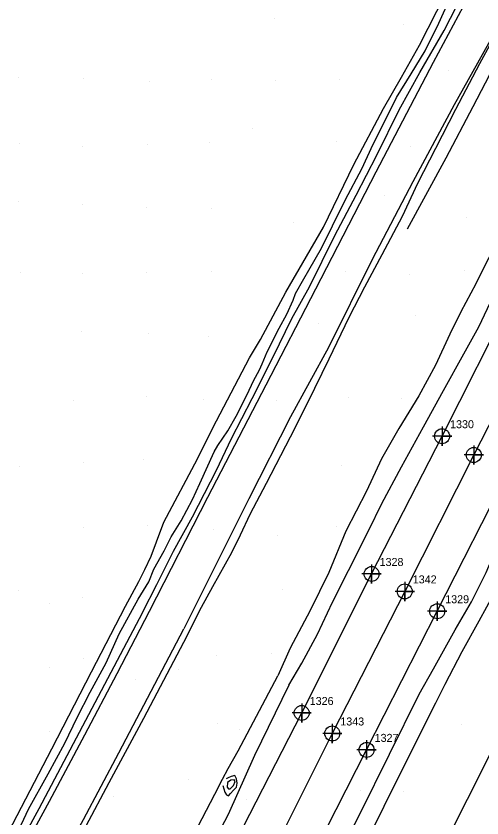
# Model space of a CAD drawing. Extents: x 2062781 to 2066835, y 358981 to 366501.
# Drawn here: x 2065458.6 to 2065603.9, y 364358.2 to 364608.5 of the extents above; entities that cross this region are included whole.
import ezdxf

# ---------------------------------------------------------------- set-up
doc = ezdxf.new("R2010")
doc.units = 0
for name, color, linetype in [('Exist DTM Crownline', 7, 'Continuous'), ('Exist DTM Crownline Cogo Number', 7, 'Continuous'), ('Exist DTM Crownline Cogo Point CELL', 7, 'Continuous'), ('Exist Roads EOP', 7, 'Continuous'), ('Exist Roads EOP Cogo Number', 7, 'Continuous'), ('Exist Roads EOP Cogo Point CELL', 7, 'Continuous'), ('PH Exist DTM Breakline', 7, 'Continuous'), ('PH Exist DTM Point', 7, 'Continuous')]:
    doc.layers.add(name, color=color, linetype=linetype)

msp = doc.modelspace()

# ---------------------------------------------------------------- linework, layer by layer
at = {"layer": 'Exist DTM Crownline'}
msp.add_lwpolyline([(2065663.11, 364592.63), (2065644.74, 364557.21), (2065623.47, 364514.84), (2065601.31, 364471.47), (2065579.79, 364428.89), (2065557.2, 364384.54), (2065535.7, 364341.65), (2065514.15, 364298.95), (2065493.03, 364257.52), (2065471.32, 364215.17), (2065450.55, 364174.09), (2065428.52, 364130.25), (2065407.02, 364088.57), (2065385.88, 364046.75), (2065363.58, 364002.72), (2065343.08, 363962.73), (2065320.81, 363918.44), (2065299.48, 363876.52), (2065278.1, 363834.82), (2065257.62, 363794.57), (2065238.32, 363756.62)], dxfattribs=at)
at = {"layer": 'Exist DTM Crownline Cogo Point CELL'}
for points in [[(2065601.31, 364474.47), (2065601.31, 364468.47), (2065601.31, 364471.47), (2065604.31, 364471.47), (2065598.31, 364471.47)], [(2065601.31, 364474.47), (2065601.31, 364468.47), (2065601.31, 364471.47), (2065604.31, 364471.47), (2065598.31, 364471.47)], [(2065601.31, 364474.47), (2065601.31, 364468.47), (2065601.31, 364471.47), (2065604.31, 364471.47), (2065598.31, 364471.47)], [(2065579.79, 364431.89), (2065579.79, 364425.89), (2065579.79, 364428.89), (2065582.79, 364428.89), (2065576.79, 364428.89)], [(2065579.79, 364431.89), (2065579.79, 364425.89), (2065579.79, 364428.89), (2065582.79, 364428.89), (2065576.79, 364428.89)], [(2065579.79, 364431.89), (2065579.79, 364425.89), (2065579.79, 364428.89), (2065582.79, 364428.89), (2065576.79, 364428.89)], [(2065557.2, 364387.54), (2065557.2, 364381.54), (2065557.2, 364384.54), (2065560.2, 364384.54), (2065554.2, 364384.54)], [(2065557.2, 364387.54), (2065557.2, 364381.54), (2065557.2, 364384.54), (2065560.2, 364384.54), (2065554.2, 364384.54)], [(2065557.2, 364387.54), (2065557.2, 364381.54), (2065557.2, 364384.54), (2065560.2, 364384.54), (2065554.2, 364384.54)]]:
    msp.add_lwpolyline(points, dxfattribs=at)
for centre in [(2065601.31, 364471.47), (2065601.31, 364471.47), (2065601.31, 364471.47), (2065579.79, 364428.89), (2065579.79, 364428.89), (2065579.79, 364428.89), (2065557.2, 364384.54), (2065557.2, 364384.54), (2065557.2, 364384.54)]:
    msp.add_circle(centre, 2.34, dxfattribs=at)
at = {"layer": 'Exist Roads EOP'}
for points in [[(2065228.04, 363762.03), (2065247.26, 363799.99), (2065267.97, 363840.86), (2065289.3, 363882.8), (2065310.58, 363924.46), (2065332.59, 363967.94), (2065353.68, 364009.68), (2065375.17, 364051.96), (2065396.8, 364094.85), (2065417.71, 364135.98), (2065439.7, 364179.21), (2065460.77, 364220.68), (2065482.3, 364262.51), (2065503.71, 364304.4), (2065525.39, 364347.41), (2065547.65, 364390.94), (2065569.45, 364434.33), (2065591.43, 364477.33), (2065613.43, 364520.87), (2065634.71, 364562.49), (2065652.97, 364597.83)], [(2065248.32, 363750.11), (2065267.75, 363788.56), (2065288.45, 363829.35), (2065309.5, 363870.44), (2065331.6, 363913.74), (2065352.94, 363955.98), (2065374.94, 363999.15), (2065396.02, 364040.46), (2065418.07, 364083.89), (2065439.26, 364125.56), (2065460.61, 364167.84), (2065481.48, 364209.3), (2065503.3, 364252.04), (2065524.62, 364293.98), (2065545.82, 364336.04), (2065567.9, 364379.42), (2065589.91, 364422.69), (2065612.27, 364466.65), (2065634.16, 364509.75), (2065655.05, 364552.22), (2065673.02, 364587.91)]]:
    msp.add_lwpolyline(points, dxfattribs=at)
at = {"layer": 'Exist Roads EOP Cogo Point CELL'}
for points in [[(2065591.43, 364480.33), (2065591.43, 364474.33), (2065591.43, 364477.33), (2065594.43, 364477.33), (2065588.43, 364477.33)], [(2065591.43, 364480.33), (2065591.43, 364474.33), (2065591.43, 364477.33), (2065594.43, 364477.33), (2065588.43, 364477.33)], [(2065591.43, 364480.33), (2065591.43, 364474.33), (2065591.43, 364477.33), (2065594.43, 364477.33), (2065588.43, 364477.33)], [(2065569.45, 364437.33), (2065569.45, 364431.33), (2065569.45, 364434.33), (2065572.45, 364434.33), (2065566.45, 364434.33)], [(2065569.45, 364437.33), (2065569.45, 364431.33), (2065569.45, 364434.33), (2065572.45, 364434.33), (2065566.45, 364434.33)], [(2065569.45, 364437.33), (2065569.45, 364431.33), (2065569.45, 364434.33), (2065572.45, 364434.33), (2065566.45, 364434.33)], [(2065589.91, 364425.69), (2065589.91, 364419.69), (2065589.91, 364422.69), (2065592.91, 364422.69), (2065586.91, 364422.69)], [(2065589.91, 364425.69), (2065589.91, 364419.69), (2065589.91, 364422.69), (2065592.91, 364422.69), (2065586.91, 364422.69)], [(2065589.91, 364425.69), (2065589.91, 364419.69), (2065589.91, 364422.69), (2065592.91, 364422.69), (2065586.91, 364422.69)], [(2065547.65, 364393.94), (2065547.65, 364387.94), (2065547.65, 364390.94), (2065550.65, 364390.94), (2065544.65, 364390.94)], [(2065547.65, 364393.94), (2065547.65, 364387.94), (2065547.65, 364390.94), (2065550.65, 364390.94), (2065544.65, 364390.94)], [(2065547.65, 364393.94), (2065547.65, 364387.94), (2065547.65, 364390.94), (2065550.65, 364390.94), (2065544.65, 364390.94)], [(2065567.9, 364382.42), (2065567.9, 364376.42), (2065567.9, 364379.42), (2065570.9, 364379.42), (2065564.9, 364379.42)], [(2065567.9, 364382.42), (2065567.9, 364376.42), (2065567.9, 364379.42), (2065570.9, 364379.42), (2065564.9, 364379.42)], [(2065567.9, 364382.42), (2065567.9, 364376.42), (2065567.9, 364379.42), (2065570.9, 364379.42), (2065564.9, 364379.42)]]:
    msp.add_lwpolyline(points, dxfattribs=at)
for centre in [(2065591.43, 364477.33), (2065591.43, 364477.33), (2065591.43, 364477.33), (2065569.45, 364434.33), (2065569.45, 364434.33), (2065569.45, 364434.33), (2065589.91, 364422.69), (2065589.91, 364422.69), (2065589.91, 364422.69), (2065547.65, 364390.94), (2065547.65, 364390.94), (2065547.65, 364390.94), (2065567.9, 364379.42), (2065567.9, 364379.42), (2065567.9, 364379.42)]:
    msp.add_circle(centre, 2.34, dxfattribs=at)
at = {"layer": 'PH Exist DTM Breakline'}
for points in [[(2065678.72, 364737.58), (2065673.92, 364728.12), (2065662.86, 364705.32), (2065653.55, 364689.83), (2065645.39, 364675.34), (2065631.03, 364647.71), (2065620.21, 364625.92), (2065611.7, 364610.32), (2065595.23, 364580.8), (2065582.27, 364556.74), (2065569.58, 364532.46), (2065556.01, 364505), (2065544.12, 364483.42), (2065531.2, 364457.8), (2065510.87, 364417.22)], [(2065492.71, 364424.31), (2065496.87, 364431.96), (2065498.77, 364435.71), (2065500.67, 364439.92), (2065502.4, 364444.35), (2065504.63, 364450.5), (2065515.15, 364470.32), (2065519.97, 364479.97), (2065531.43, 364501.79), (2065534.8, 364507.56), (2065542.75, 364522.28), (2065554.49, 364542.54), (2065563.87, 364562.18), (2065573.16, 364579.62), (2065578.82, 364589.36), (2065584.37, 364599.43), (2065592.47, 364615.39), (2065596.41, 364623.51), (2065602.25, 364637.12), (2065611.92, 364654.13), (2065620.46, 364668.53), (2065624.1, 364678.86)], [(2065498.04, 364422.28), (2065502.5, 364431.06), (2065507.65, 364441.4), (2065513.57, 364452.15), (2065521.09, 364466.72), (2065525.81, 364476.58), (2065532.21, 364489.15), (2065538.77, 364502.06), (2065544.55, 364514.07), (2065550.04, 364523.99), (2065558.03, 364539.96), (2065564.65, 364552.55), (2065571.07, 364565.07), (2065578.1, 364579.19), (2065584.54, 364590.87), (2065592.05, 364603.95), (2065599.95, 364619.48), (2065605.77, 364631.48), (2065612.98, 364645.55), (2065619.68, 364657.45), (2065625.94, 364669.56), (2065629.59, 364677.1), (2065629.46, 364680.72)], [(2065500.23, 364422.77), (2065518.41, 364458.3), (2065536.53, 364493.34), (2065552.06, 364523.36), (2065570.83, 364559.81), (2065588.8, 364594.04), (2065609.03, 364632.08), (2065624.74, 364662.98), (2065632.47, 364678.22)], [(2065704.96, 364572.17), (2065706.13, 364576.85), (2065707.18, 364584.29), (2065706.26, 364592.47), (2065703.74, 364599.03), (2065698.84, 364606.58), (2065693.4, 364610.71), (2065689.35, 364612.94), (2065659.55, 364628.88), (2065653.93, 364630.4), (2065646.2, 364630.02), (2065640.16, 364629.11), (2065634, 364626.73), (2065627.77, 364622.24), (2065621.61, 364614.94), (2065613.9, 364604.53), (2065607.43, 364592.58), (2065601.04, 364580.17), (2065592.64, 364564.15), (2065580.5, 364541.95)], [(2065496.71, 364426.43), (2065499.97, 364431.88), (2065501.51, 364435.86), (2065504.8, 364441.6), (2065507, 364445.9), (2065510.05, 364450.9), (2065513.65, 364457.55), (2065515.91, 364462.61), (2065520.4, 364472.48), (2065521.47, 364474.42), (2065524.66, 364478.99), (2065527.17, 364483.54), (2065530.68, 364490.31), (2065532.63, 364494.64), (2065534.52, 364498.07), (2065535.28, 364499.93), (2065536.9, 364503.71), (2065540.58, 364511.01), (2065542.97, 364515.38), (2065545.03, 364519.75), (2065545.77, 364521.84), (2065548.34, 364526.41), (2065549.87, 364529.18), (2065553.82, 364536.06), (2065557.29, 364542.98), (2065561.28, 364551.19), (2065566.36, 364560.78), (2065569.91, 364568.48), (2065572.66, 364573.81), (2065577.23, 364583.1), (2065581.75, 364590.4), (2065586.2, 364597.63), (2065590.37, 364606.27), (2065595.72, 364618.14)], [(2065511.81, 364414.9), (2065516.45, 364423.94), (2065519.99, 364430.38), (2065525.88, 364441.07), (2065528.55, 364446.6), (2065531.6, 364452.96), (2065536.69, 364462.69), (2065544.12, 364477.14), (2065549.62, 364487.83), (2065556.2, 364501.49), (2065562.5, 364514.53), (2065567.32, 364524.01), (2065572.74, 364534.1), (2065579.07, 364546.01), (2065583.89, 364556.37), (2065589.47, 364567.28), (2065595.71, 364579.46), (2065603.19, 364593.68), (2065610.61, 364607.21), (2065614.74, 364613.82)], [(2065636.27, 364584.44), (2065632.99, 364578.73), (2065626.26, 364568.71), (2065622.95, 364565.01), (2065618.95, 364557.77), (2065615.22, 364552.01), (2065613.07, 364548.11), (2065612.54, 364546.03), (2065609.49, 364539.19), (2065605.46, 364532.03), (2065601.95, 364524.91), (2065597.32, 364516.17), (2065593.84, 364509.15), (2065589.43, 364499.53), (2065584.14, 364489.98), (2065577.97, 364479.72), (2065572.5, 364470.3), (2065567.84, 364460.23), (2065561.46, 364447.71), (2065556.14, 364434.81), (2065550.3, 364422.9), (2065544.07, 364411.19), (2065540.2, 364402.52)], [(2065584.27, 364396.84), (2065588.75, 364404.67), (2065595.5, 364416.93), (2065600.65, 364425.65), (2065605.18, 364434.82), (2065609.42, 364444.93), (2065613.14, 364453.6), (2065618.01, 364463.87), (2065620.7, 364474.89), (2065621.74, 364479.69), (2065627.02, 364490.65), (2065634.86, 364505.61), (2065639.29, 364515), (2065644.51, 364526.86), (2065647.59, 364532.36), (2065650.8, 364536.5), (2065654.16, 364543.69), (2065657.29, 364552.18), (2065662.52, 364563.44), (2065665.35, 364568.57)], [(2065543.62, 364399.59), (2065547.71, 364406.45), (2065552.63, 364415.51), (2065557.26, 364425.54), (2065562.25, 364435.45), (2065568.61, 364447.99), (2065572.66, 364456.3), (2065578.78, 364467.73), (2065585.68, 364480.26), (2065591.92, 364491.57), (2065598.25, 364503.05), (2065602.9, 364511.49), (2065609.15, 364524.74), (2065614.31, 364534.62), (2065620.53, 364545.89)], [(2065637.22, 364482.92), (2065633.26, 364476.59), (2065629.12, 364470.1), (2065626.06, 364464.61), (2065621.7, 364456.09), (2065618.74, 364450.71), (2065612.75, 364437.51), (2065607.66, 364428.29), (2065602.86, 364419.57), (2065597.58, 364409.99), (2065592.31, 364399.81), (2065589.34, 364394.03)], [(2065458.77, 364352.89), (2065462.49, 364360.95), (2065468.58, 364371.96), (2065473.82, 364381.47), (2065477.68, 364389.5), (2065481.68, 364397.45), (2065486.69, 364406.6), (2065490.78, 364415.68), (2065496.71, 364426.43)], [(2065340.47, 364151.89), (2065346.04, 364151.02), (2065348.79, 364150.86), (2065352.08, 364155.06), (2065360.35, 364173.13), (2065370.19, 364191.69), (2065384.85, 364219.22), (2065398.56, 364246.22), (2065409.19, 364266.44), (2065420.81, 364289.87), (2065431.75, 364308.9), (2065442.86, 364329.18), (2065456.19, 364353.71), (2065469.74, 364379.71), (2065482.08, 364403.75), (2065492.71, 364424.31)], [(2065258.11, 363954.08), (2065271.65, 363982.41), (2065281.93, 364002.66), (2065292.45, 364023.42), (2065303, 364044.1), (2065312.71, 364063.53), (2065324.92, 364088.13), (2065337.8, 364113.18), (2065351.52, 364140.22), (2065366.23, 364168.65), (2065382.06, 364199.11), (2065395.71, 364225.3), (2065407.62, 364247.88), (2065421.66, 364274.86), (2065429.75, 364290.36), (2065442.43, 364314.21), (2065455.83, 364339.04), (2065469, 364363.39), (2065480.05, 364384.1), (2065490.07, 364403.3), (2065500.23, 364422.77)], [(2065498.04, 364422.28), (2065483.17, 364394.06), (2065465.73, 364360.98), (2065449.59, 364331.57), (2065435.42, 364305.85), (2065420.57, 364278.2), (2065404.48, 364249.04), (2065398.89, 364237.73), (2065391.03, 364221.99), (2065378.9, 364198.18), (2065368.21, 364176.73), (2065354.66, 364149.73), (2065343.4, 364126.75), (2065330.76, 364102.1), (2065324.85, 364092.5), (2065321, 364085.51), (2065317.85, 364077.97), (2065309.49, 364060.62), (2065299.37, 364040.26), (2065294.94, 364030.89), (2065284.63, 364010.18)], [(2065268.9, 363948.84), (2065282.37, 363977.02), (2065292.64, 363997.23), (2065303.15, 364017.98), (2065313.72, 364038.69), (2065323.45, 364058.18), (2065335.63, 364082.71), (2065348.49, 364107.72), (2065362.2, 364134.75), (2065376.89, 364163.13), (2065392.7, 364193.57), (2065406.33, 364219.73), (2065418.25, 364242.31), (2065432.3, 364269.31), (2065440.37, 364284.76), (2065453, 364308.55), (2065466.38, 364333.33), (2065479.57, 364357.71), (2065490.67, 364378.5), (2065500.71, 364397.75), (2065510.87, 364417.22)], [(2065511.81, 364414.9), (2065498.33, 364389.17), (2065487.53, 364369.12), (2065480.31, 364355.61), (2065475.29, 364345.22), (2065464.47, 364323.97), (2065453.71, 364303.72), (2065442.31, 364282.23), (2065431.21, 364261.81), (2065419.23, 364239.75), (2065408.5, 364219.67), (2065398.65, 364200.37), (2065387.78, 364178.89), (2065374.04, 364153.44), (2065362.17, 364130.84), (2065351.69, 364109.96), (2065338.93, 364084.91), (2065328.53, 364064.21), (2065317.08, 364040.16), (2065306.86, 364021), (2065299.18, 364004.69), (2065286.43, 363979.76), (2065276.37, 363958.71)], [(2065511.28, 364347.77), (2065520.62, 364365.65), (2065522.95, 364370.31), (2065524.75, 364373.58), (2065527.81, 364379.14), (2065540.2, 364402.52)], [(2065543.62, 364399.59), (2065532.94, 364377.68), (2065524.75, 364359.29), (2065512.18, 364335.21), (2065499.23, 364309.32), (2065487.07, 364284.64), (2065474.62, 364259.77), (2065461.69, 364235.77), (2065448.43, 364210.14), (2065441.8, 364195.26), (2065426.66, 364166.92), (2065412.31, 364139.93), (2065397.96, 364111.46), (2065393.73, 364104.48)], [(2065342.69, 363922.24), (2065356.09, 363947.28), (2065374.47, 363981.5), (2065393.45, 364019.47), (2065415.6, 364064.29), (2065430.79, 364094.65), (2065450.38, 364132.27), (2065469.55, 364167.77), (2065486.59, 364201.31), (2065503.14, 364234.94), (2065521.46, 364270.92), (2065532.88, 364293.79), (2065549.18, 364327.12), (2065565.82, 364359.32), (2065584.27, 364396.84)], [(2065589.34, 364394.03), (2065576.51, 364368.33), (2065560.45, 364335.76), (2065541.74, 364299.5), (2065524.02, 364265.29), (2065508.56, 364235.09), (2065492.58, 364202.73), (2065478.13, 364174.5), (2065462.55, 364143.8), (2065445.24, 364110.16), (2065429.64, 364077.94), (2065411.1, 364042.77), (2065395.32, 364014.13), (2065386.79, 363998.66), (2065372.95, 363971.09), (2065359.84, 363944.95), (2065351.8, 363929.28), (2065345.6, 363917.54)], [(2065437.63, 364025.3), (2065461.86, 364078.61), (2065486.45, 364131.61), (2065518.5, 364192.64), (2065547.06, 364256.45), (2065578.11, 364321.95), (2065606.41, 364378.08)], [(2065523.04, 364368.35), (2065523.68, 364366.19), (2065524.25, 364365.36), (2065524.85, 364365.07), (2065525.5, 364365.85), (2065526.39, 364366.84), (2065527.28, 364367.78), (2065527.5, 364369.07), (2065527.34, 364370.41), (2065526.83, 364371.38), (2065525.68, 364371.08), (2065524.72, 364370.67), (2065524.14, 364370.36)], [(2065524.48, 364369.28), (2065524.38, 364367.79), (2065524.87, 364367.25), (2065525.34, 364367.3), (2065526.36, 364368.29), (2065526.96, 364369.54), (2065526.57, 364370.1), (2065525.54, 364369.97), (2065524.48, 364369.28)]]:
    msp.add_lwpolyline(points, dxfattribs=at)
at = {"layer": 'PH Exist DTM Point'}
for p, q in [((2065539.27, 364607.6), (2065539.27, 364607.6)), ((2065579.53, 364605.98), (2065579.53, 364605.98)), ((2065593.31, 364591.59), (2065593.31, 364591.59)), ((2065459.35, 364589.32), (2065459.35, 364589.32)), ((2065479.49, 364589.12), (2065479.49, 364589.12)), ((2065500.25, 364588.11), (2065500.25, 364588.11)), ((2065519.59, 364588.69), (2065519.59, 364588.69)), ((2065539.41, 364588.44), (2065539.41, 364588.44)), ((2065559.57, 364588.66), (2065559.57, 364588.66)), ((2065532.26, 364573.42), (2065532.26, 364573.42)), ((2065459.64, 364568.78), (2065459.64, 364568.78)), ((2065518.99, 364569.09), (2065518.99, 364569.09)), ((2065558.36, 364569.32), (2065558.36, 364569.32)), ((2065479.35, 364567.78), (2065479.35, 364567.78)), ((2065499.49, 364568.52), (2065499.49, 364568.52)), ((2065581.58, 364567.77), (2065581.58, 364567.77)), ((2065573.63, 364552.51), (2065573.63, 364552.51)), ((2065459.34, 364550.48), (2065459.34, 364550.48)), ((2065479.17, 364549.66), (2065479.17, 364549.66)), ((2065499.38, 364548.72), (2065499.38, 364548.72)), ((2065519.39, 364548.37), (2065519.39, 364548.37)), ((2065544.97, 364544.08), (2065544.97, 364544.08)), ((2065598.92, 364545.74), (2065598.92, 364545.74)), ((2065519.56, 364528.7), (2065519.56, 364528.7)), ((2065561.45, 364528.67), (2065561.45, 364528.67)), ((2065598.53, 364529.13), (2065598.53, 364529.13)), ((2065459.88, 364528.3), (2065459.88, 364528.3)), ((2065479.21, 364528), (2065479.21, 364528)), ((2065499.28, 364528.47), (2065499.28, 364528.47)), ((2065581.17, 364527.77), (2065581.17, 364527.77)), ((2065583.06, 364514.93), (2065583.06, 364514.93)), ((2065552.94, 364512.65), (2065552.94, 364512.65)), ((2065478.88, 364509.9), (2065478.88, 364509.9)), ((2065499.98, 364509.41), (2065499.98, 364509.41)), ((2065518.72, 364508.6), (2065518.72, 364508.6)), ((2065499.4, 364489.72), (2065499.4, 364489.72)), ((2065517.16, 364488.65), (2065517.16, 364488.65)), ((2065562.36, 364489.54), (2065562.36, 364489.54)), ((2065578.85, 364489.07), (2065578.85, 364489.07)), ((2065476.56, 364488.56), (2065476.56, 364488.56)), ((2065539.93, 364488.45), (2065539.93, 364488.45)), ((2065479.66, 364469), (2065479.66, 364469)), ((2065498.28, 364470.16), (2065498.28, 364470.16)), ((2065459.76, 364467.86), (2065459.76, 364467.86)), ((2065560.19, 364468.2), (2065560.19, 364468.2)), ((2065479.58, 364448.88), (2065479.58, 364448.88)), ((2065499.6, 364449.46), (2065499.6, 364449.46)), ((2065558.52, 364449.23), (2065558.52, 364449.23)), ((2065520.1, 364448.36), (2065520.1, 364448.36)), ((2065540.02, 364446.29), (2065540.02, 364446.29)), ((2065459.22, 364429.1), (2065459.22, 364429.1)), ((2065541.7, 364429.41), (2065541.7, 364429.41)), ((2065479.34, 364427.13), (2065479.34, 364427.13)), ((2065468.99, 364425.01), (2065468.99, 364425.01)), ((2065520.95, 364408.76), (2065520.95, 364408.76)), ((2065538.16, 364409.43), (2065538.16, 364409.43)), ((2065479.59, 364407.95), (2065479.59, 364407.95)), ((2065468.99, 364405.01), (2065468.99, 364405.01)), ((2065509.37, 364404.41), (2065509.37, 364404.41)), ((2065495.82, 364401.29), (2065495.82, 364401.29)), ((2065521.36, 364387.67), (2065521.36, 364387.67)), ((2065597.38, 364387.22), (2065597.38, 364387.22)), ((2065468.99, 364385.01), (2065468.99, 364385.01)), ((2065528.28, 364385.72), (2065528.28, 364385.72)), ((2065512.21, 364370.28), (2065512.21, 364370.28)), ((2065565.84, 364366.81), (2065565.84, 364366.81)), ((2065579.51, 364366.57), (2065579.51, 364366.57)), ((2065488.99, 364365.01), (2065488.99, 364365.01)), ((2065530.31, 364363.89), (2065530.31, 364363.89))]:
    msp.add_line(p, q, dxfattribs=at)

# ---------------------------------------------------------------- texts
at = {"layer": 'Exist DTM Crownline Cogo Number'}
for s, p in [('1342', (2065582.29, 364431.39)), ('1342', (2065582.29, 364431.39)), ('1342', (2065582.29, 364431.39)), ('1343', (2065559.7, 364387.04)), ('1343', (2065559.7, 364387.04)), ('1343', (2065559.7, 364387.04))]:
    msp.add_text(s, height=2.5, dxfattribs=at).set_placement(p)
at = {"layer": 'Exist Roads EOP Cogo Number'}
for s, p in [('1330', (2065593.93, 364479.83)), ('1330', (2065593.93, 364479.83)), ('1330', (2065593.93, 364479.83)), ('1328', (2065571.95, 364436.83)), ('1328', (2065571.95, 364436.83)), ('1328', (2065571.95, 364436.83)), ('1329', (2065592.41, 364425.19)), ('1329', (2065592.41, 364425.19)), ('1329', (2065592.41, 364425.19)), ('1326', (2065550.15, 364393.44)), ('1326', (2065550.15, 364393.44)), ('1326', (2065550.15, 364393.44)), ('1327', (2065570.4, 364381.92)), ('1327', (2065570.4, 364381.92)), ('1327', (2065570.4, 364381.92))]:
    msp.add_text(s, height=2.5, dxfattribs=at).set_placement(p)

doc.saveas('drawing.dxf')
